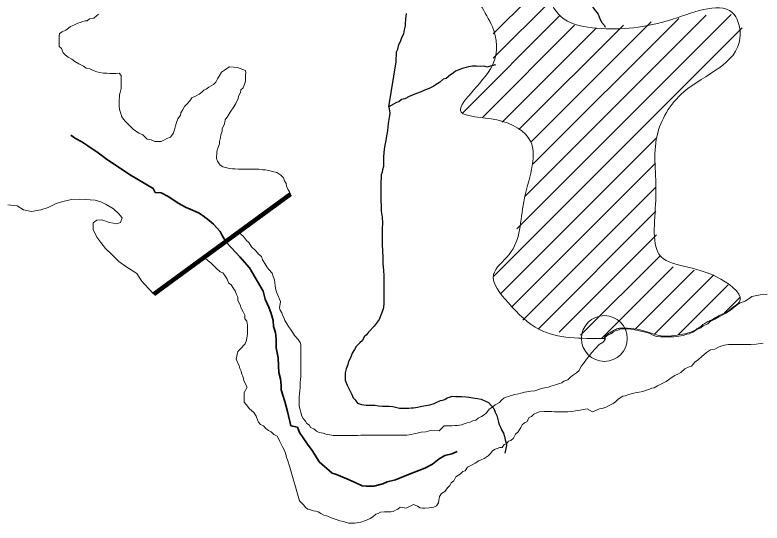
# Model space of a CAD drawing. Extents: x 553962 to 842807, y 8883888 to 9032388.
# Drawn here: x 589768 to 591073, y 8906815 to 8907702 of the extents above; entities that cross this region are included whole.
import ezdxf

# ---------------------------------------------------------------- set-up
doc = ezdxf.new("R2010")
doc.units = 0
doc.header["$LTSCALE"] = 160
doc.header["$PDMODE"] = 32
doc.header["$PDSIZE"] = 80
doc.linetypes.add('LONG_DASH_SHORT_DASH', pattern=[9.9, 6, -1.2, 1.5, -1.2])
doc.layers.add('6', color=7, linetype='Continuous', lineweight=13)

msp = doc.modelspace()

# ---------------------------------------------------------------- linework, layer by layer
at = {"layer": '6'}
for p, q in [((590603.4, 8907668.8), (590694.3, 8907759.8)), ((590603, 8907626), (590705.2, 8907728.3)), ((590549.6, 8907530.2), (590720.3, 8907701)), ((590644.6, 8907328.2), (591018.8, 8907702.4)), ((590659.3, 8907385.3), (590974.9, 8907701)), ((590648.3, 8907501.7), (590830.6, 8907683.9)), ((590668.8, 8907479.8), (590878.9, 8907689.9)), ((590673, 8907441.5), (590927.1, 8907695.6)), ((590584.7, 8907522.9), (590745.4, 8907683.6)), ((590604.1, 8907245.3), (591037.7, 8907678.9)), ((590618.9, 8907514.7), (590782.9, 8907678.7)), ((590616.9, 8907215.7), (590888.8, 8907487.7)), ((590635.4, 8907191.8), (590886.4, 8907442.8)), ((590654.9, 8907168.9), (590887.1, 8907401)), ((590010.8, 8907214.4), (590249.7, 8907388.8)), ((590681.6, 8907153.2), (590887.4, 8907358.9)), ((590718.7, 8907147.8), (590888.6, 8907317.7)), ((590756, 8907142.6), (590894.2, 8907280.8)), ((590793.2, 8907137.5), (590917.5, 8907261.8)), ((590851.8, 8907153.6), (590954.1, 8907256)), ((590885.1, 8907144.5), (590988.6, 8907248)), ((590926.2, 8907143.2), (591013.4, 8907230.3)), ((591007.1, 8907181.7), (591034, 8907208.6))]:
    msp.add_line(p, q, dxfattribs=at)
at = {"layer": '6', "lineweight": 25}
msp.add_line((590420.9, 8907541.4), (590434, 8907619.9), dxfattribs=at)
at = {"layer": '6', "lineweight": 90}
msp.add_line((590010.8, 8907214.4), (590249.7, 8907388.8), dxfattribs=at)
at = {"layer": '6', "lineweight": 25}
for points in [[(590750.2, 8907759), (590758.6, 8907743.5), (590762.1, 8907737.9), (590766, 8907733.9), (590767.5, 8907727.9), (590772, 8907723.8), (590775.4, 8907717.3), (590779.4, 8907711.8), (590786.3, 8907703.2), (590790.2, 8907693.7), (590793.2, 8907688.7), (590797.7, 8907683.1), (590798.7, 8907680.2)], [(590434, 8907619.9), (590434.7, 8907637.4), (590436.7, 8907641.9), (590438.8, 8907649.9), (590441.3, 8907655.4), (590443.8, 8907662.4), (590447.4, 8907668.4), (590448.5, 8907675.4), (590450, 8907682.4), (590450.5, 8907686.4), (590451.1, 8907694.4), (590451.7, 8907704.4)], [(590607.1, 8907614.3), (590592.5, 8907610.4), (590588, 8907612.4), (590581.5, 8907611.9), (590574, 8907612), (590567, 8907612), (590560, 8907611.1), (590556, 8907610.1), (590549, 8907608.2), (590545, 8907606.2), (590537.4, 8907603.7), (590533.4, 8907600.2), (590528.9, 8907597.3), (590521.3, 8907590.8), (590515.8, 8907589.8), (590509.8, 8907583.9), (590503.8, 8907580.4), (590499.7, 8907577.4), (590491.7, 8907573.5), (590483.2, 8907570.5), (590477.6, 8907567.6), (590469.6, 8907564.6), (590456.6, 8907559.2), (590449, 8907555.2), (590443, 8907553.8), (590438.5, 8907549.8), (590434.5, 8907548.8), (590420.9, 8907541.4)], [(590420.9, 8907541.4), (590422.8, 8907530.4), (590422.3, 8907526.4), (590421.8, 8907522.4), (590420.7, 8907515.9), (590420.2, 8907511.9), (590419.2, 8907506.4), (590418.6, 8907499.4), (590417, 8907490.4), (590416, 8907482.3), (590414.4, 8907474.3), (590412.8, 8907466.8), (590412.3, 8907461.8), (590411.8, 8907453.8), (590411.7, 8907444.8), (590411.6, 8907437.3), (590410.1, 8907431.3), (590409.6, 8907427.3), (590408, 8907422.8), (590407.5, 8907416.3), (590407.4, 8907412.3), (590407.4, 8907408.3), (590407.3, 8907400.8), (590407.3, 8907393.3), (590407.2, 8907387.3), (590407.2, 8907380.8), (590407.2, 8907376.3), (590407.6, 8907369.8), (590408, 8907359.2), (590409.5, 8907348.7), (590409.9, 8907338.2), (590409.8, 8907329.2), (590409.7, 8907320.7), (590409.7, 8907312.2), (590409.6, 8907301.6), (590410, 8907289.6), (590410.4, 8907278.1), (590410.8, 8907267.1), (590411.8, 8907256.1), (590412.2, 8907245.5), (590412.6, 8907239.5), (590412.6, 8907230.5), (590412.5, 8907221), (590412.4, 8907209.5), (590412.3, 8907199), (590411.8, 8907190.5), (590410.2, 8907185), (590404.1, 8907170), (590395.5, 8907158.5)], [(590395.5, 8907158.5), (590385.4, 8907148.1), (590382.4, 8907143.1), (590378.3, 8907140.1), (590375.3, 8907133.6), (590370.3, 8907129.2), (590364.2, 8907122.7), (590361.2, 8907117.7), (590357.1, 8907111.2), (590354.1, 8907103.2), (590351, 8907096.7), (590349.5, 8907091.7), (590346.4, 8907084.2), (590344.8, 8907076.8), (590344.8, 8907070.2), (590344.8, 8907064.2), (590348.2, 8907055.2), (590352.6, 8907047.2), (590356.6, 8907039.1), (590359, 8907033.6), (590362.5, 8907029.6), (590366.5, 8907024), (590373.4, 8907021.5), (590381.4, 8907020.4), (590389.9, 8907020.4), (590396.5, 8907020.3), (590403.4, 8907019.3), (590409.9, 8907018.7), (590413.9, 8907018.7), (590417.9, 8907018.7), (590421.9, 8907018.7), (590428.4, 8907018.1), (590432.9, 8907017.1), (590439.9, 8907015.5), (590444.4, 8907015.5), (590448.9, 8907015.5), (590455.9, 8907015.4), (590460.4, 8907015.9), (590464.4, 8907015.9), (590471, 8907017.3), (590479, 8907018.8), (590485.5, 8907019.7), (590493, 8907021.2), (590500, 8907023.2), (590504, 8907025.1), (590511.1, 8907028.6), (590515.1, 8907029.1), (590519.1, 8907030.5), (590523.1, 8907033.5), (590527.1, 8907034.5), (590531.6, 8907036), (590537.6, 8907035.9), (590544.1, 8907035.9), (590548.1, 8907035.8), (590556.1, 8907035.3), (590560.6, 8907034.8), (590567.6, 8907033.2), (590576.1, 8907032.2), (590582.6, 8907031.1), (590595.1, 8907025)], [(590595.1, 8907025), (590604.5, 8907014.9), (590607, 8907008.4), (590609.4, 8907002.4), (590610.9, 8906997.9), (590612.3, 8906990.9), (590613.8, 8906986.8), (590615.8, 8906982.3), (590617.7, 8906977.8), (590621.2, 8906971.8), (590623.1, 8906965.8), (590624.1, 8906960.2), (590625.1, 8906956.2), (590626.5, 8906950.2), (590623.4, 8906936.7)]]:
    msp.add_lwpolyline(points, dxfattribs=at)
at = {"layer": '6'}
for points in [[(590156.8, 8907609.7), (590142.8, 8907611.3), (590138.3, 8907607.9), (590134.3, 8907605.4), (590129.2, 8907601.9), (590124.7, 8907594.9), (590122.2, 8907589.9), (590119.1, 8907584.5), (590115.1, 8907580.5), (590111.1, 8907578), (590107, 8907575.5), (590102.5, 8907572.1), (590098.5, 8907570.1), (590094.5, 8907567.1), (590089.9, 8907563.6), (590083.9, 8907559.7), (590077.4, 8907556.7), (590073.8, 8907551.7), (590068.8, 8907546.2), (590064.3, 8907541.8), (590060.7, 8907535.3), (590058.2, 8907530.8), (590057.7, 8907526.8), (590053.1, 8907520.3), (590050.6, 8907513.8), (590049, 8907508.3), (590047, 8907501.3), (590044.9, 8907494.8), (590040.3, 8907488.3), (590033.8, 8907485.9), (590029.8, 8907483.4), (590023.8, 8907480.9), (590017.3, 8907480.5), (590012.8, 8907480.5), (590006.3, 8907483.6), (589999.3, 8907484.6), (589991.9, 8907492.2), (589984.9, 8907495.2), (589974.9, 8907502.3), (589968, 8907509.3), (589961.5, 8907515.9), (589958.1, 8907519.9), (589955.1, 8907524), (589954.1, 8907528), (589951.7, 8907535), (589950.2, 8907541.5), (589950.2, 8907545.5), (589950.3, 8907549.5), (589950.3, 8907553.5), (589950.8, 8907558), (589950.9, 8907562), (589951.9, 8907566.5), (589954, 8907573.5), (589954, 8907582.1), (589954.1, 8907588.1), (589954.1, 8907596.1), (589950.2, 8907600.1), (589944.7, 8907599.6), (589938.7, 8907599.7), (589934.2, 8907599.7), (589928.7, 8907600.2), (589923.2, 8907600.3), (589916.7, 8907601.3), (589911.2, 8907602.4), (589905.2, 8907604.9), (589899.2, 8907607.4), (589892.7, 8907609), (589888.2, 8907612.5), (589880.2, 8907616.1), (589873.3, 8907620.6), (589867.8, 8907624.2), (589861.3, 8907628.2), (589856.4, 8907631.8), (589852.4, 8907635.8), (589849.9, 8907642.8), (589845.5, 8907646.8), (589845.5, 8907653.9), (589845.6, 8907660.9), (589845.6, 8907664.9), (589846.1, 8907669.4), (589850.7, 8907671.9), (589857.2, 8907674.8), (589861.7, 8907678.8), (589865.7, 8907681.3), (589871.3, 8907683.7), (589878.3, 8907687.2), (589882.3, 8907688.7), (589886.8, 8907690.1), (589890.8, 8907691.1), (589894.8, 8907691.1), (589898.8, 8907694.6), (589906.4, 8907696), (589910.4, 8907699.5), (589914.4, 8907703)], [(590249.7, 8907388.8), (590247.7, 8907392.8), (590244.8, 8907397.4), (590242.8, 8907402.9), (590241.8, 8907407.4), (590239.3, 8907411.9), (590237.4, 8907417.4), (590232.4, 8907422), (590225.5, 8907426.5), (590218, 8907428.6), (590211.5, 8907430.1), (590205.5, 8907431.2), (590200.5, 8907431.2), (590194.5, 8907432.2), (590188.5, 8907432.3), (590184.5, 8907432.3), (590179, 8907432.3), (590173.5, 8907432.4), (590167.5, 8907432.4), (590162.5, 8907432.5), (590158.5, 8907432.5), (590152.5, 8907433), (590148.5, 8907433.1), (590143, 8907433.6), (590136, 8907435.6), (590131.5, 8907436.7), (590126.5, 8907439.7), (590122.1, 8907446.7), (590120.6, 8907450.8), (590120.6, 8907454.8), (590120.7, 8907459.3), (590121.2, 8907463.3), (590122.7, 8907469.3), (590125.3, 8907476.8), (590125.8, 8907480.8), (590127.4, 8907487.8), (590127.9, 8907492.3), (590130, 8907498.8), (590130.5, 8907502.8), (590134.1, 8907511.8), (590135.6, 8907518.3), (590140.2, 8907525.2), (590144.2, 8907532.2), (590150.3, 8907541.2), (590154.3, 8907547.2), (590158.4, 8907555.7), (590158.9, 8907559.7), (590162.5, 8907566.2), (590163, 8907570.7), (590167.1, 8907574.6), (590168.6, 8907579.1), (590171.2, 8907586.1), (590171.2, 8907592.1), (590171.2, 8907596.6), (590171.3, 8907600.6), (590170.8, 8907604.6), (590156.8, 8907609.7)], [(589755.9, 8907370.3), (589772.4, 8907368.3), (589783.3, 8907361.7), (589797.3, 8907358.6), (589813.8, 8907361.5), (589826.4, 8907365.5), (589840.4, 8907372.4), (589852, 8907375.8), (589867, 8907379.8), (589881.5, 8907380.2), (589891, 8907379.7), (589908.5, 8907378.1), (589918.5, 8907375.5), (589928, 8907371), (589940.7, 8907363.2), (589949.9, 8907354.7), (589955.9, 8907347.5), (589952.8, 8907339.3), (589946.3, 8907337.3), (589933.3, 8907339.4), (589920.2, 8907344.1), (589911.4, 8907343.7), (589904.8, 8907338.6), (589905.2, 8907327), (589911.7, 8907314), (589918.6, 8907304.4), (589926.6, 8907293.9), (589938.5, 8907282.8), (589949.9, 8907271.1), (589949.9, 8907271.1), (589961.9, 8907262.7), (589981.4, 8907250.1), (589989.3, 8907237.5), (590001.8, 8907223.9), (590010.8, 8907214.4)], [(590161.6, 8907118.5), (590170.2, 8907127.5), (590172.7, 8907134), (590173.2, 8907138), (590174.3, 8907144.5), (590174.3, 8907150), (590174.4, 8907154.5), (590174.4, 8907160), (590173.5, 8907167), (590169.5, 8907171.5), (590169.5, 8907177.6), (590167.1, 8907183.6), (590163.1, 8907189.6), (590161.7, 8907195.6), (590157.7, 8907203.2), (590157.8, 8907209.2), (590155.3, 8907213.7), (590152.9, 8907220.2), (590149.9, 8907224.2), (590145.9, 8907230.3), (590141.5, 8907234.3), (590139, 8907240.3), (590134.6, 8907246.9), (590131.1, 8907251.4), (590126.6, 8907253.4), (590119.6, 8907259.5), (590115.7, 8907264), (590110.7, 8907269.1), (590105.7, 8907272.6), (590099.8, 8907277.7), (590098.9, 8907278.7), (590159.6, 8907323)], [(590159.6, 8907323), (590162.6, 8907319.3), (590167.6, 8907314.8), (590172.5, 8907308.2), (590177, 8907304.2), (590181.5, 8907297.1), (590188.9, 8907290.1), (590193.4, 8907284), (590198.8, 8907280), (590200.8, 8907274), (590204.7, 8907267.9), (590208.2, 8907261.9), (590211.7, 8907257.4), (590217.6, 8907250.8), (590219.1, 8907245.3), (590221.1, 8907241.3), (590222, 8907235.3), (590223, 8907228.3), (590223.9, 8907221.8), (590225.4, 8907216.7), (590232.2, 8907201.7), (590230.2, 8907190.7), (590231.6, 8907186.2), (590234.1, 8907181.6), (590235.6, 8907177.6), (590238, 8907173.6), (590239.5, 8907168.6), (590242, 8907164.6)], [(590669.2, 8907045.1), (590675.8, 8907045.5), (590687.8, 8907049.4), (590693.3, 8907050.9), (590699.8, 8907051.9), (590703.8, 8907053.8), (590707.8, 8907054.8), (590711.9, 8907056.3), (590718.9, 8907058.2), (590722.9, 8907059.7), (590726.9, 8907062.2), (590733.4, 8907064.7), (590737.5, 8907068.7), (590742, 8907072.6), (590749, 8907077.1), (590753.1, 8907081.1), (590757.1, 8907088.5), (590761.2, 8907093.5), (590766.2, 8907101), (590770.3, 8907105.5), (590774.8, 8907112), (590781.4, 8907118.9), (590788.4, 8907126.4), (590795, 8907130.8), (590798.5, 8907135.3), (590799, 8907139.3), (590804.1, 8907143.3), (590808.6, 8907144.8), (590813.1, 8907148.8), (590817.1, 8907150.7), (590821.1, 8907151.7), (590825.7, 8907153.7), (590831.7, 8907153.6), (590835.7, 8907153.6), (590843.7, 8907153.1), (590850.2, 8907152), (590856.6, 8907151), (590863.1, 8907149.4), (590869.1, 8907147.9), (590876.6, 8907145.8), (590881.1, 8907143.3), (590888.1, 8907140.2), (590895.1, 8907139.7), (590899.1, 8907139.7), (590903.1, 8907139.7), (590910.6, 8907139.6), (590914.6, 8907140.1), (590918.6, 8907140.1), (590922.6, 8907140.5), (590927.1, 8907141), (590931.1, 8907141.5), (590935.1, 8907142.4), (590941.6, 8907144.4), (590945.6, 8907144.9), (590953.2, 8907148.3), (590957.7, 8907151.8), (590965.7, 8907155.8), (590969.8, 8907159.2), (590977.8, 8907162.7), (590982.3, 8907166.7), (590990.3, 8907170.6), (590996.9, 8907174.6), (591004.4, 8907178), (591009.4, 8907181), (591016, 8907185.5), (591020.5, 8907188.9), (591029.1, 8907195.4), (591034.6, 8907198.9), (591043.1, 8907202.3), (591050.2, 8907206.8), (591054.7, 8907210.2), (591063.7, 8907211.7), (591069.2, 8907213.2), (591081.7, 8907214.1)], [(590242, 8907164.6), (590245.9, 8907158), (590249.4, 8907153), (590252.8, 8907148), (590256.3, 8907141.9), (590262.8, 8907134.9), (590266.2, 8907129.8), (590267.7, 8907125.8), (590267.6, 8907119.3), (590267.6, 8907108.8), (590267.5, 8907102.8), (590267.5, 8907098.8), (590267.4, 8907092.8), (590267.4, 8907087.3), (590267.3, 8907081.3), (590267.3, 8907077.3), (590267.3, 8907070.8), (590266.7, 8907065.2), (590266.2, 8907060.8), (590266.2, 8907056.2), (590266.1, 8907051.7), (590265.6, 8907045.2), (590265.1, 8907041.2), (590264.5, 8907034.2), (590264.5, 8907029.7), (590264.4, 8907023.7), (590264.9, 8907018.7), (590266.3, 8907012.7), (590267.3, 8907007.7), (590269.2, 8907001.1), (590271.7, 8906997.1), (590275.7, 8906992.6), (590278.2, 8906988.6), (590282.6, 8906985.5), (590284.6, 8906981.5), (590290.1, 8906979), (590295.1, 8906975.4), (590299.5, 8906972.9), (590306.5, 8906971.9), (590311, 8906969.8), (590318, 8906968.8), (590324, 8906967.7), (590329, 8906967.7), (590333, 8906967.7), (590340, 8906967.6), (590344, 8906967.6), (590352, 8906967.6), (590359.5, 8906967.5), (590367, 8906967.9), (590372, 8906968.4), (590382, 8906968.3), (590387.6, 8906968.3), (590395.6, 8906968.3), (590402.6, 8906968.2), (590409.1, 8906968.2), (590415.1, 8906968.1), (590422.6, 8906968.1), (590426.6, 8906968.1), (590434.1, 8906968), (590442.1, 8906968), (590448.1, 8906968.4), (590452.6, 8906968.4), (590460.6, 8906969.3), (590464.6, 8906970.8), (590470.6, 8906971.8), (590477.6, 8906973.2), (590485.6, 8906974.2), (590489.6, 8906975.2), (590493.7, 8906976.1), (590509.2, 8906976), (590517.7, 8906984.5), (590522.2, 8906984.4), (590526.7, 8906984.4), (590531.2, 8906984.4), (590537.2, 8906984.8), (590541.2, 8906985.3), (590548.2, 8906986.3), (590552.8, 8906987.8), (590557.8, 8906989.7), (590563.3, 8906990.7), (590567.8, 8906993.2), (590572.8, 8906994.6), (590576.9, 8906998.1), (590582.9, 8907000.6), (590587.4, 8907003.5), (590591.9, 8907007), (590596.5, 8907013.5), (590602.5, 8907017.5), (590606.6, 8907021.4), (590614.1, 8907025.4), (590618.1, 8907029.4), (590622.1, 8907032.9), (590626.2, 8907034.3), (590630.2, 8907035.8), (590634.7, 8907037.3), (590641.2, 8907039.2), (590647.7, 8907040.2), (590651.7, 8907041.7), (590658.2, 8907043.1), (590662.2, 8907044.1), (590669.2, 8907045.1)], [(591074.6, 8907128.5), (591070.1, 8907128), (591062.1, 8907127.1), (591053, 8907126.6), (591048, 8907126.7), (591040, 8907126.2), (591035.5, 8907126.3), (591028, 8907126.3), (591024, 8907126.3), (591018, 8907126.4), (591014, 8907126.4), (591007, 8907125.4), (591000.5, 8907123.5), (590996.5, 8907122), (590990, 8907118.1), (590982.9, 8907117.1), (590975.4, 8907112.6), (590966.8, 8907104.7), (590961.8, 8907100.2), (590955.3, 8907095.7), (590949.2, 8907088.8), (590945.2, 8907087.3), (590937.7, 8907083.8), (590930.6, 8907077.4), (590926.6, 8907075.4), (590920.6, 8907072.4), (590914, 8907068.5), (590909.5, 8907064.5), (590905, 8907062), (590898, 8907058.1), (590890.4, 8907054.1), (590884.4, 8907050.7), (590880.4, 8907050.2), (590875.9, 8907048.2), (590869.3, 8907046.2), (590864.8, 8907044.3), (590858.3, 8907043.3), (590851.3, 8907041.9), (590844.3, 8907040.4), (590840.3, 8907038.9), (590833.8, 8907037), (590829.8, 8907036), (590825.2, 8907033.5), (590820.7, 8907030.5), (590816.7, 8907026.6), (590812.7, 8907023.6), (590808.1, 8907021.1), (590803.6, 8907018.6)], [(590289, 8906836.3), (590284.5, 8906837.8), (590280, 8906839.3), (590275.5, 8906841.9), (590272.6, 8906845.9), (590265.1, 8906853.5), (590248.1, 8906912.2), (590244.2, 8906925.2), (590242.7, 8906929.2), (590241.2, 8906935.2), (590239.3, 8906941.3), (590235.8, 8906947.8), (590232.4, 8906953.8), (590230.4, 8906958.3), (590228.4, 8906962.4), (590226, 8906966.4), (590220.5, 8906969.4), (590215.5, 8906974), (590211, 8906976.5), (590206.6, 8906980), (590202.1, 8906984.6), (590197.1, 8906987.1), (590193.6, 8906991.1), (590191.7, 8906995.2), (590189.7, 8907001.2), (590185.3, 8907007.7), (590177.8, 8907014.3), (590171.9, 8907021.8), (590168.4, 8907025.8), (590168.4, 8907029.8), (590168.5, 8907034.4), (590168.5, 8907038.4), (590168.5, 8907042.4), (590174.1, 8907051.8), (590168.7, 8907061.9), (590167.7, 8907065.9), (590166.2, 8907070.9), (590164.8, 8907074.9), (590163.3, 8907080), (590161.3, 8907084.5), (590159.9, 8907089), (590154.5, 8907101), (590157.6, 8907114.5), (590161.6, 8907118.5)], [(590803.6, 8907018.6), (590799.1, 8907016.7), (590793.1, 8907014.7), (590788.6, 8907014.2), (590776.5, 8907008.8), (590767.6, 8907014.4), (590760.6, 8907012.9), (590755, 8907011.9), (590747, 8907010.5), (590740.5, 8907009.5), (590733.5, 8907009.1), (590729.5, 8907009.1), (590725, 8907009.1), (590718, 8907009.2), (590710.5, 8907009.2), (590705.5, 8907009.3), (590698.5, 8907009.3), (590692.5, 8907009.4), (590683.5, 8907008.9), (590679.5, 8907007.4), (590674.5, 8907005), (590670.4, 8907000.5), (590665.9, 8906999), (590661.8, 8906991.5), (590657.8, 8906989.6), (590653.8, 8906986.1), (590651.3, 8906981.6), (590646.7, 8906974.1), (590642.2, 8906970.1), (590638.6, 8906962.7), (590634.1, 8906958.7), (590630.1, 8906957.7), (590626.5, 8906953.2), (590622.5, 8906951.7), (590619, 8906946.8), (590615, 8906946.8), (590610.5, 8906944.8), (590606.5, 8906943.8), (590601.9, 8906940.9), (590598.4, 8906936.4), (590594.4, 8906931.9), (590587.3, 8906927.4), (590582.3, 8906925), (590578.3, 8906923.5), (590571.8, 8906919.5), (590566.7, 8906916.6), (590562.2, 8906914.1), (590558.2, 8906912.6), (590554.2, 8906906.1), (590550.1, 8906904.7), (590545.6, 8906900.2), (590538.1, 8906895.2), (590534.5, 8906888.7), (590530, 8906884.8), (590527.4, 8906880.3), (590523.4, 8906876.3), (590518.8, 8906869.8), (590512.8, 8906866.3), (590509.8, 8906861.4), (590508.2, 8906854.4), (590507.7, 8906849.9), (590504.2, 8906844.9), (590499.6, 8906842.4), (590495.6, 8906841.9), (590491.6, 8906841.4), (590484.1, 8906841), (590480.1, 8906841), (590475.6, 8906841.1), (590471.1, 8906844.1), (590464.2, 8906847.1), (590451.6, 8906840.7), (590441.1, 8906842.8), (590437.1, 8906838.8), (590432.6, 8906837.3), (590428.6, 8906834.9), (590424.5, 8906834.4), (590418, 8906834.4), (590413.5, 8906834.5), (590406.5, 8906834), (590402.5, 8906831.5), (590398.5, 8906830.1), (590393.5, 8906825.6), (590388.4, 8906822.6), (590381.9, 8906820.1), (590372.4, 8906816.2), (590365.4, 8906815.2), (590361.4, 8906814.8), (590357.4, 8906814.8), (590350.9, 8906814.8), (590346.4, 8906815.9), (590341.9, 8906817.4), (590335.4, 8906818.9), (590330.9, 8906820.5), (590323.9, 8906823), (590319.4, 8906824.6), (590314.9, 8906826.6), (590307.5, 8906828.7), (590302.5, 8906831.7), (590298, 8906834.2), (590293.5, 8906835.8), (590289, 8906836.3)]]:
    msp.add_lwpolyline(points, dxfattribs=at)
at = {"layer": '6', "linetype": 'LONG_DASH_SHORT_DASH', "lineweight": 35}
for points in [[(589895.5, 8907473.3), (589885.1, 8907479.9), (589874.1, 8907485.9), (589865.8, 8907491.8)], [(590483.8, 8906910.7), (590466.2, 8906903.8), (590449.7, 8906897.3), (590432.6, 8906890.4), (590418.1, 8906887), (590410.6, 8906883.5), (590395.1, 8906879.1), (590386.1, 8906879.2), (590381.6, 8906879.2), (590374.6, 8906879.7), (590362.6, 8906885.3), (590348.1, 8906891.9), (590329.7, 8906899.5), (590322.2, 8906902), (590299.3, 8906921.7), (590295.9, 8906927.2), (590292.4, 8906933.2), (590287.5, 8906941.7), (590279, 8906952.3), (590271.6, 8906963.3), (590265.2, 8906972.9), (590261.7, 8906981.9), (590250.2, 8906984.5), (590244.4, 8907009.5), (590239.5, 8907027.1), (590233.2, 8907047.1), (590233.2, 8907055.6), (590232.3, 8907066.7), (590228.9, 8907077.7), (590228.5, 8907089.2), (590228.1, 8907103.2), (590224.7, 8907120.7), (590224.3, 8907135.8), (590223.3, 8907147.3), (590219.9, 8907157.8), (590219.5, 8907168.3), (590215.6, 8907180.3), (590211.7, 8907191.9), (590205.2, 8907205.4), (590201.8, 8907219.4), (590178.1, 8907260.1), (590161.2, 8907279.7), (590154.3, 8907286.8), (590145.8, 8907295.8), (590137.4, 8907304.9), (590130, 8907316.9), (590126.5, 8907323.4), (590115.1, 8907336.5), (590107.7, 8907342.6), (590097.2, 8907351.1), (590088.8, 8907356.2), (590074.3, 8907362.8), (590067.3, 8907365.8), (590053.4, 8907373.4), (590036.9, 8907384), (590023.5, 8907391.1), (590013, 8907391.6), (590010, 8907398.6), (589968.2, 8907423.4), (589953.8, 8907433), (589928.4, 8907450.1), (589920.4, 8907456.2), (589909.5, 8907463.7), (589901.5, 8907469.3), (589895.5, 8907473.3)], [(590540.6, 8906939.8), (590530.9, 8906935.9), (590518.9, 8906932.5), (590508.9, 8906927.1), (590497.3, 8906917.6), (590483.8, 8906910.7)]]:
    msp.add_lwpolyline(points, dxfattribs=at)
at = {"layer": '6'}
msp.add_spline([(590797.4, 8907136.9), (590684, 8907152.6), (590629.3, 8907199.5), (590603.8, 8907248.4), (590631.2, 8907283.6), (590656.6, 8907375.6), (590668.4, 8907481.2), (590609.7, 8907518.3), (590547.2, 8907532), (590601.9, 8907614.2), (590601.9, 8907680.7), (590568.7, 8907762.8), (590590.2, 8907809.8), (590615.6, 8907801.9), (590635.1, 8907776.5), (590687.9, 8907778.5), (590699.6, 8907741.3), (590727, 8907694.4), (590783.7, 8907678.7), (590916.7, 8907694.4), (591024.2, 8907702.2), (591034, 8907661.1), (590936.2, 8907567.2), (590889.3, 8907490.9), (590887.3, 8907385.3), (590893.2, 8907283.6), (591000.7, 8907240.6), (591032, 8907199.5), (591026.2, 8907194.7), (591013.2, 8907184.9), (590997.8, 8907176.9), (590984.2, 8907169.2), (590976.2, 8907165.4), (590962.9, 8907156.3), (590946.1, 8907147.2), (590929.3, 8907143.7), (590909.7, 8907140.9), (590892.2, 8907142.3), (590876.1, 8907147.2), (590860.1, 8907152.1), (590837.7, 8907154.9), (590827.2, 8907155.2), (590820.9, 8907154.2), (590813.6, 8907151), (590804.5, 8907145.4), (590798.1, 8907139.6), (590797.4, 8907136.9)], degree=3, dxfattribs=at)
msp.add_point((590797.4, 8907136.9), dxfattribs=at)

doc.saveas('drawing.dxf')
